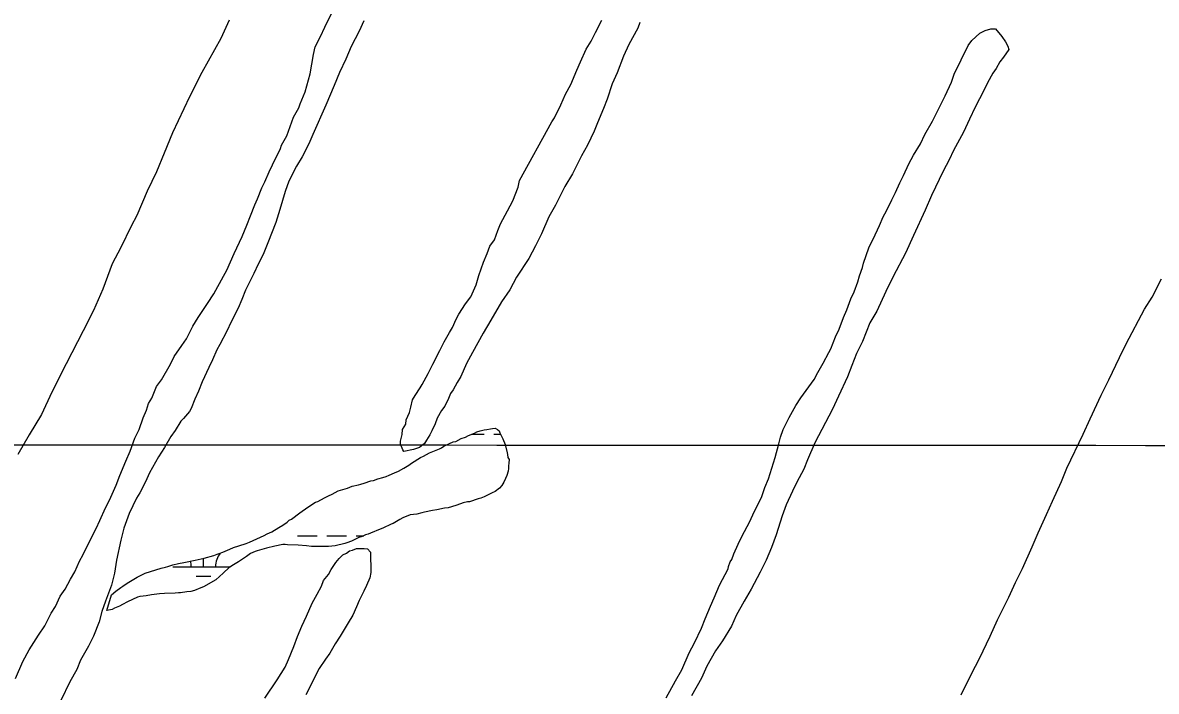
# Model space of a CAD drawing. Extents: x 3250478 to 3288318, y 788638 to 816472.
# Drawn here: x 3261394 to 3263253, y 799676 to 800772 of the extents above; entities that cross this region are included whole.
import ezdxf

# ---------------------------------------------------------------- set-up
doc = ezdxf.new("R2010")
doc.units = 0
for name, color, linetype in [('V-GRID-MAJR', 7, 'Continuous'), ('V-SITE-VEGE', 7, 'Continuous'), ('V-WETL-SWMP', 7, 'Continuous')]:
    doc.layers.add(name, color=color, linetype=linetype)

msp = doc.modelspace()

# ---------------------------------------------------------------- linework, layer by layer
at = {"layer": 'V-GRID-MAJR'}
msp.add_spline([(3254640.8, 800084.8), (3259879.3, 800081.4), (3265117.8, 800078.7), (3270356.3, 800076.8), (3275594.8, 800075.6), (3280833.3, 800075.3), (3286071.8, 800075.6)], degree=3, dxfattribs=at)
at = {"layer": 'V-SITE-VEGE'}
for points in [[(3261381.9, 799697.4), (3261394.1, 799725.3), (3261404.6, 799744.2), (3261419.6, 799768.5), (3261430.1, 799783.8), (3261440.6, 799804.5), (3261447.6, 799815.3), (3261455.5, 799832.4), (3261463.4, 799844.1), (3261472.2, 799860.3), (3261479.2, 799872), (3261487, 799890), (3261493.2, 799900.8), (3261504.5, 799924.2), (3261514.1, 799943.1), (3261520.2, 799956.6), (3261529.8, 799977.2), (3261536, 799989.8), (3261547.3, 800014.1), (3261553.4, 800030.3), (3261562.9, 800053.6), (3261569.9, 800069.8), (3261577.7, 800091.4), (3261584.7, 800105.8), (3261591.6, 800124.6), (3261596.9, 800137.2), (3261600.3, 800148), (3261605.6, 800157), (3261609.9, 800167.8), (3261613.4, 800175.9), (3261621.3, 800186.7), (3261636.2, 800212.8), (3261642.3, 800225.4), (3261654.7, 800243.4), (3261662.6, 800254.2), (3261673.1, 800274.9), (3261681.8, 800289.3), (3261696.8, 800311.9), (3261707.3, 800328.1), (3261723.1, 800356.9), (3261728.4, 800366.8), (3261740.6, 800393.8), (3261753.7, 800421.6), (3261761.5, 800440.5), (3261767.6, 800455.8), (3261774.5, 800473.7), (3261778.9, 800483.6), (3261785.8, 800501.6), (3261791.1, 800511.5), (3261798, 800527.7), (3261803.3, 800539.4), (3261816.4, 800566.3), (3261818.1, 800571.7), (3261826.9, 800587), (3261838.1, 800617.6), (3261846.9, 800632.9), (3261848.6, 800639.2), (3261857.3, 800658.9), (3261865.1, 800688.5), (3261870.9, 800719.9), (3261873.5, 800732.5), (3261882.2, 800749.6), (3261889.2, 800764.8), (3261903.2, 800792.7)], [(3261732.5, 800776.5), (3261718.6, 800746.2), (3261687.6, 800690.4), (3261667.4, 800650.6), (3261639.6, 800591.7), (3261625.7, 800558.3), (3261613.4, 800528.1), (3261598, 800496.2), (3261581, 800456.5), (3261571.7, 800438.9), (3261554.7, 800403.9), (3261540.8, 800376.8), (3261525.4, 800335.5), (3261510, 800300.5), (3261492.9, 800267), (3261465.1, 800212.9), (3261441.9, 800166.7), (3261424.9, 800130.1), (3261404.7, 800096.6), (3261386, 800064.7)], [(3261953.5, 800775.4), (3261945.6, 800758.3), (3261932.5, 800733.1), (3261923.8, 800712.5), (3261913.3, 800690.9), (3261904.6, 800669.3), (3261890.7, 800637), (3261869.8, 800589.3), (3261862.8, 800574), (3261852.3, 800552.5), (3261842.7, 800537.1), (3261830.4, 800512.8), (3261824.3, 800495.8), (3261815.7, 800466.2), (3261808.8, 800444.6), (3261795.8, 800411.4), (3261788, 800392.5), (3261780.1, 800376.3), (3261773.1, 800361), (3261764.4, 800343.9), (3261759.1, 800334), (3261753.1, 800318.8), (3261747, 800304.4), (3261735.6, 800281.9), (3261728.6, 800266.6), (3261717.2, 800245), (3261712, 800236), (3261705, 800219.8), (3261698.9, 800207.3), (3261688.4, 800183.9), (3261682.3, 800168.6), (3261676.2, 800155.1), (3261670.2, 800139.8), (3261667.5, 800135.3), (3261657.8, 800123.6), (3261653.4, 800119.1), (3261643.7, 800103.8), (3261636.7, 800093.8), (3261626.2, 800075.8), (3261616.5, 800060.5), (3261601.6, 800034.4), (3261595.5, 800020), (3261585.9, 800002), (3261580.6, 799993), (3261568.4, 799967.8), (3261559.7, 799943.6), (3261554.6, 799923.9), (3261547.8, 799891.6), (3261544.5, 799870.1), (3261539.4, 799850.4), (3261529.8, 799824.3), (3261523.8, 799807.2), (3261519.5, 799790.2), (3261509.9, 799766.8), (3261502, 799750.6), (3261488.9, 799727.2), (3261482.8, 799712), (3261471.4, 799692.2), (3261456.6, 799661.6)], [(3262406.1, 800772.6), (3262402.6, 800763.6), (3262387.7, 800736.6), (3262379, 800717.7), (3262368.6, 800689.9), (3262360.7, 800671.9), (3262352.1, 800646.8), (3262346, 800631.5), (3262336.4, 800608.1), (3262331.2, 800594.7), (3262319.8, 800571.3), (3262310.2, 800554.2), (3262295.3, 800524.5), (3262283.1, 800503.8), (3262267.3, 800473.2), (3262256.8, 800454.3), (3262244.6, 800426.4), (3262235, 800406.6), (3262223.6, 800385.9), (3262203.4, 800355.3), (3262192.9, 800334.6), (3262178.8, 800314.8), (3262161.3, 800285), (3262149, 800263.4), (3262131.5, 800231.9), (3262121.8, 800213.9), (3262112.3, 800192.4), (3262106.1, 800182.4), (3262100, 800170.7), (3262095.6, 800164.4), (3262092.1, 800156.3), (3262086, 800143.8), (3262080.7, 800136.5), (3262073.7, 800123.9), (3262070.2, 800115), (3262065, 800103.3), (3262061.5, 800097), (3262056.2, 800088), (3262052.7, 800082.6), (3262044.7, 800076.2), (3262034.9, 800072.5), (3262018.9, 800069.6), (3262017.1, 800072.3), (3262015.2, 800077.6), (3262013.4, 800081.2), (3262013.3, 800086.6), (3262015.9, 800097.3), (3262016.7, 800105.4), (3262021.9, 800114.4), (3262022.7, 800121.6), (3262028, 800133.2), (3262030.6, 800142.2), (3262033.1, 800153.9), (3262037.5, 800161.1), (3262045.4, 800173.7), (3262048.9, 800179.1), (3262058.5, 800197.1), (3262066.4, 800212.4), (3262077.8, 800234.9), (3262084.8, 800249.3), (3262093.5, 800264.6), (3262098.8, 800272.7), (3262104.9, 800286.2), (3262109.3, 800294.3), (3262119.8, 800311.4), (3262128.6, 800323.1), (3262137.3, 800342.9), (3262141.6, 800358.1), (3262149.4, 800379.7), (3262155.5, 800394.1), (3262159.9, 800405.8), (3262167.8, 800416.6), (3262173, 800431.8), (3262177.3, 800442.6), (3262188.7, 800464.2), (3262197.5, 800480.4), (3262206.2, 800502.9), (3262208.7, 800513.6)], [(3262208.7, 800513.6), (3262261.3, 800609.9), (3262265.7, 800616.3), (3262276.1, 800637.8), (3262284, 800654.9), (3262292.7, 800671.1), (3262302.3, 800694.5), (3262308.4, 800708), (3262318, 800728.7), (3262325.9, 800742.2), (3262332.9, 800756.5), (3262343.4, 800776.3)], [(3262847, 800540.7), (3262854.8, 800555.1), (3262866.3, 800574), (3262873.2, 800589.3), (3262885.5, 800610.9), (3262893.4, 800626.2), (3262903, 800646), (3262906.5, 800652.3), (3262917, 800674.8), (3262921.3, 800688.2), (3262944, 800735), (3262950.2, 800743.1), (3262963.4, 800754.9), (3262972.3, 800759.5), (3262981.2, 800762.2), (3262989.3, 800762.3), (3262999.3, 800749.9), (3263005.6, 800741.1), (3263009.3, 800734), (3263011.1, 800728.6), (3263002.3, 800716), (3262996.2, 800707.9), (3262990, 800697.1), (3262984.8, 800689.8), (3262976, 800673.7), (3262969.9, 800661.1), (3262955.9, 800634.1), (3262946.3, 800614.3), (3262936.7, 800592.7), (3262920, 800563), (3262913.1, 800547.7), (3262903.4, 800528.8), (3262884.2, 800489.2), (3262873.8, 800465), (3262854.6, 800423.6), (3262841.5, 800394.8), (3262821.4, 800356.2), (3262809.1, 800331.9), (3262794.3, 800299.5), (3262782.9, 800280.6), (3262770.7, 800250), (3262761.1, 800230.3), (3262753.3, 800210.5), (3262746.4, 800191.6), (3262731.5, 800160.2), (3262721.9, 800138.6), (3262693, 800083.7), (3262680.8, 800055.8), (3262674.8, 800040.6), (3262663.4, 800019), (3262656.4, 800004.6), (3262645.9, 799982.1), (3262639, 799964.1), (3262629.5, 799932.7), (3262621.7, 799912), (3262613, 799891.4), (3262603.4, 799871.6), (3262588.5, 799843.7), (3262577.1, 799823.9), (3262564, 799800.5), (3262556.1, 799783.4), (3262541.2, 799759.1), (3262529.7, 799742.8), (3262515.7, 799717.6), (3262507, 799697.9), (3262490.3, 799669.1)], [(3262449.2, 799665.9), (3262464.1, 799693.8), (3262474.7, 799711.8), (3262486.9, 799739.7), (3262495.6, 799755.9), (3262507, 799780.1), (3262513, 799795.4), (3262521.7, 799816.1), (3262527.8, 799829.6), (3262536.5, 799850.2), (3262550.5, 799877.2), (3262551.4, 799880.8), (3262554, 799888.9), (3262556.6, 799892.5), (3262560.1, 799901.5), (3262567.1, 799917.7), (3262573.2, 799930.3), (3262586.3, 799954.6), (3262593.3, 799970.7), (3262605.5, 799994.1), (3262610.7, 800010.3), (3262616.8, 800024.7), (3262628, 800059.7), (3262634, 800082.1), (3262636.6, 800092.9), (3262640.9, 800105.4), (3262650.5, 800125.2), (3262661.9, 800145), (3262669.8, 800157.7), (3262678.6, 800169.4), (3262691.8, 800187.4), (3262698, 800199.1), (3262706.7, 800214.4), (3262715.5, 800231.5), (3262719, 800237.8), (3262726.8, 800257.6), (3262732.9, 800270.2), (3262739.9, 800289), (3262745.1, 800301.6), (3262752, 800319.6), (3262757.3, 800331.3), (3262763.3, 800347.4), (3262765.9, 800357.3), (3262771.1, 800370.8), (3262772.8, 800378), (3262781.5, 800403.1), (3262792, 800424.7), (3262795.4, 800432.8), (3262798.9, 800440), (3262805, 800454.3), (3262810.3, 800464.2), (3262819, 800482.2), (3262825.1, 800493.9), (3262832.1, 800510.1), (3262838.2, 800521.8), (3262847, 800540.7)], [(3262933, 799670.6), (3262949.6, 799704.8), (3262962.8, 799730), (3262980.2, 799766.8), (3262992.4, 799793.8), (3263010.8, 799830.7), (3263022.1, 799855), (3263033.5, 799877.5), (3263049.2, 799913.4), (3263058.8, 799935.9), (3263072.7, 799966.4), (3263082.3, 799988), (3263097.1, 800020.4), (3263105.8, 800042), (3263132.9, 800097.7), (3263144.2, 800122.9), (3263162.6, 800161.6), (3263174.8, 800186.7), (3263192.3, 800223.6), (3263203.6, 800246.1), (3263233.4, 800302.8), (3263245.7, 800322.6), (3263261.4, 800352.3)], [(3261791, 799665.4), (3261811.2, 799695.2), (3261824.4, 799715.9), (3261829.6, 799728.5), (3261838.3, 799750.1), (3261844.4, 799766.2), (3261851.4, 799783.3), (3261859.2, 799799.5), (3261868.8, 799821.1), (3261876.7, 799835.5), (3261883.7, 799849), (3261887.2, 799858), (3261895.1, 799867.9), (3261899.5, 799876), (3261907.4, 799887.7), (3261912.7, 799894), (3261918.9, 799900.3), (3261925.1, 799903.1), (3261929.5, 799906.7), (3261934.9, 799907.7), (3261941.1, 799910.4), (3261953.6, 799910.6), (3261959, 799909.8), (3261964.4, 799904.5), (3261964.8, 799871.4), (3261963.1, 799862.4), (3261957.9, 799849.8), (3261953.5, 799840.8), (3261945.7, 799825.5), (3261941.3, 799814.8), (3261935.2, 799801.3), (3261927.3, 799788.7), (3261914.2, 799767), (3261906.2, 799754.4), (3261897.5, 799739.1), (3261890.4, 799729.2), (3261879.9, 799713.9), (3261873.8, 799702.2), (3261865, 799684.2), (3261858, 799670.7)]]:
    msp.add_lwpolyline(points, dxfattribs=at)
at = {"layer": 'V-WETL-SWMP'}
for p, q in [((3262130.1, 800097.8), (3262150.7, 800097.8)), ((3262166.7, 800097.8), (3262177.5, 800097.8)), ((3261844.7, 799931.4), (3261876.7, 799931.4)), ((3261892.7, 799931.4), (3261924.7, 799931.4)), ((3261940.7, 799931.4), (3261953, 799931.4)), ((3261640.1, 799880.7), (3261734.6, 799880.7)), ((3261690.1, 799880.7), (3261690.1, 799894.2)), ((3261678.1, 799865.3), (3261702.1, 799865.3))]:
    msp.add_line(p, q, dxfattribs=at)
for points in [[(3262119.8, 800093.2), (3262124.8, 800095.8), (3262134.8, 800099.7), (3262138.6, 800101.6), (3262144.2, 800103.6), (3262150.5, 800104.9), (3262155, 800105.6), (3262161.2, 800106.9), (3262164.4, 800107), (3262168.8, 800107.6), (3262172.6, 800105.8), (3262175.2, 800103.3), (3262176.5, 800100.2), (3262181, 800090.1), (3262184.9, 800080.7), (3262188.2, 800067.5), (3262188.9, 800064.3), (3262189.6, 800059.9), (3262191.5, 800056.1), (3262190.9, 800050.5), (3262190.4, 800046), (3262190.4, 800041.6), (3262189.8, 800037.2), (3262188, 800030.2), (3262185.5, 800025.1), (3262183.1, 800019.4), (3262179.4, 800013.7), (3262175.6, 800009.3), (3262168.7, 800004.1), (3262163.7, 800001.5), (3262150.5, 799995.1), (3262144.9, 799993.1), (3262140.5, 799991.8), (3262126.7, 799987.2), (3262123.5, 799987.2), (3262115.9, 799985.2), (3262105.9, 799981.3), (3262097.1, 799978.7), (3262091.4, 799977.4), (3262085.8, 799976.7), (3262073.2, 799974), (3262065.6, 799972.6), (3262053, 799970), (3262048.6, 799968.7), (3262040.4, 799966.7), (3262029.1, 799965.9), (3262017.1, 799960.7), (3262012.1, 799958.1), (3262001.5, 799951.7), (3261998.3, 799950.4), (3261984.5, 799943.9), (3261980.1, 799942), (3261964.4, 799935.5), (3261960.6, 799934.2), (3261956.2, 799932.9), (3261950.6, 799930.3), (3261944.9, 799928.3), (3261933, 799922.5), (3261925.5, 799919.9), (3261922.3, 799918.6), (3261906, 799914.6), (3261895.2, 799913.9), (3261867.5, 799913.5), (3261859.3, 799914.7), (3261845.4, 799915.8), (3261828.3, 799916.3), (3261824.5, 799916.8), (3261820.7, 799916.8), (3261807.5, 799914.1), (3261793.7, 799910.8), (3261778.6, 799906.8), (3261774.8, 799905.5), (3261767.3, 799902.3), (3261761, 799897.2), (3261751, 799890.7), (3261747.8, 799888.8), (3261742.2, 799885.6), (3261732.2, 799879.2), (3261722.8, 799870.2), (3261710.3, 799859.3), (3261690.3, 799847.8), (3261685.9, 799845.8), (3261675.8, 799841.9), (3261669.5, 799839.9), (3261663.2, 799839.2), (3261652.5, 799837.9), (3261649.3, 799837.8), (3261643.7, 799837.1), (3261626.6, 799836.9), (3261618.4, 799836.2), (3261605.2, 799834.8), (3261596.4, 799832.8), (3261591.3, 799832.1), (3261585.7, 799832), (3261581.9, 799830.7), (3261565.6, 799823), (3261557.4, 799818.5), (3261552.4, 799815.9), (3261544.2, 799812.6), (3261540.5, 799810.7), (3261531.7, 799808.7)], [(3261531.7, 799808.7), (3261539.6, 799834.7), (3261546.4, 799840.4), (3261554.6, 799846.8), (3261558.3, 799848.8), (3261565.2, 799853.9), (3261581.5, 799863.5), (3261589, 799867.4), (3261594.7, 799870), (3261621.1, 799878.5), (3261628, 799879.9), (3261631.8, 799881.2), (3261640, 799883.8), (3261649.4, 799885.8), (3261658.2, 799887.8), (3261676.5, 799891.1), (3261691.6, 799894.5), (3261707.3, 799899.1), (3261713, 799901), (3261716.1, 799902.3), (3261721.8, 799904.3), (3261733.7, 799909.5), (3261739.4, 799912.1), (3261748.2, 799914.7), (3261760.1, 799918.6), (3261765.8, 799920.6), (3261789.6, 799931.6), (3261794.6, 799934.8), (3261802.2, 799938), (3261814.1, 799945.1), (3261820.4, 799949), (3261827.3, 799953.5), (3261831, 799956.7), (3261834.8, 799958.6), (3261848.5, 799968.9), (3261861.7, 799978.5), (3261874.2, 799986.2), (3261878, 799987.5), (3261888.6, 799993.3), (3261895.5, 799996.6), (3261901.2, 799999.8), (3261911.2, 800004.9), (3261926.3, 800009.5), (3261930.1, 800010.8), (3261933.9, 800012.8), (3261944.6, 800014.8), (3261948.3, 800016.1), (3261954, 800017.4), (3261964.7, 800021.3), (3261969.1, 800022), (3261976, 800024.6), (3261984.2, 800026.6), (3261989.9, 800028.6), (3261994.9, 800030.5), (3262003.7, 800034.4), (3262009.9, 800037), (3262018.7, 800042.2), (3262026.9, 800047.3), (3262031.3, 800050.5), (3262046.3, 800059.5), (3262051.3, 800062.1), (3262060.7, 800067.3), (3262077.1, 800073.8), (3262080.8, 800075.7), (3262084.6, 800078.3), (3262094, 800082.8), (3262099.6, 800085.4), (3262104.1, 800086.1), (3262112.8, 800090.6), (3262119.8, 800093.2)]]:
    msp.add_lwpolyline(points, dxfattribs=at)
for centre, start, end in [((3261745.4, 799881.2), 142.1376, 180.7552), ((3261634.9, 799881.2), 359.2115, 14.0505)]:
    msp.add_arc(centre, 35.2, start, end, dxfattribs=at)

doc.saveas('drawing.dxf')
